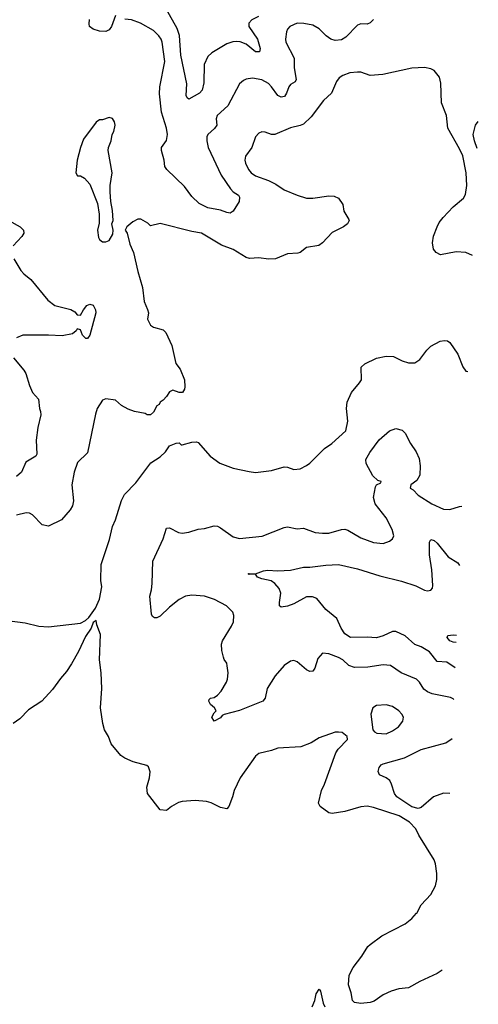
# Model space of a CAD drawing. Header units: inches. Extents: x 1843162 to 1959474, y 907081 to 1016326.
# Tile 679 of 684: x 1956129 to 1959008, y 999427 to 1005612. Entities that reach past the tile are written whole.
import ezdxf

# ---------------------------------------------------------------- set-up
doc = ezdxf.new("R2010")
doc.units = ezdxf.units.IN
doc.header["$MEASUREMENT"] = 0
doc.layers.add('B9050', color=7, linetype='Continuous')
doc.layers.add('B9959', color=7, linetype='Continuous')

msp = doc.modelspace()

# ---------------------------------------------------------------- linework, layer by layer
at = {"layer": 'B9050', "color": 5}
for points, elevation in [([(1957627.9, 1005632.1), (1957587.2, 1005610), (1957567.3, 1005590), (1957566.8, 1005570), (1957622.8, 1005490), (1957639.3, 1005430), (1957633.7, 1005410), (1957610, 1005409.8), (1957550, 1005458), (1957512.5, 1005472.5), (1957490, 1005474.9), (1957467, 1005473), (1957430, 1005459.8), (1957335.8, 1005404.2), (1957310, 1005381.6), (1957286.2, 1005330), (1957285.5, 1005214.5), (1957275.3, 1005170), (1957257.1, 1005150), (1957190, 1005112.7), (1957180.1, 1005120.1), (1957174.8, 1005134.8), (1957178.7, 1005210), (1957141.4, 1005390), (1957132.7, 1005512.7), (1957116.7, 1005556.7), (1957032.9, 1005710)], 540), ([(1956730, 1005637.2), (1956705.7, 1005570), (1956690, 1005547.6), (1956670, 1005538.4), (1956630, 1005539.5), (1956590, 1005552), (1956568.2, 1005568.2), (1956564.9, 1005584.9), (1956567, 1005613)], 560), ([(1958350, 1005613.6), (1958330, 1005591.3), (1958310, 1005584.2), (1958270, 1005586), (1958250, 1005577.6), (1958177.5, 1005502.5), (1958150, 1005484.8), (1958110, 1005481.4), (1958083, 1005490), (1958053.5, 1005510), (1958010, 1005554), (1957970, 1005578.3), (1957911.9, 1005588.1), (1957870.3, 1005589.7), (1957825.5, 1005570), (1957810, 1005552.3), (1957803.4, 1005536.6), (1957796.9, 1005490), (1957800.8, 1005470), (1957851.3, 1005370), (1957852.4, 1005310), (1957864.1, 1005235.9), (1957857.9, 1005222.1), (1957830, 1005203.8), (1957818, 1005190), (1957804.5, 1005150), (1957791.5, 1005130), (1957770, 1005124.2), (1957750, 1005135.1), (1957710.4, 1005190.4), (1957690, 1005210.8), (1957650, 1005233.3), (1957590, 1005244.7), (1957550, 1005238.3), (1957533.4, 1005230), (1957510, 1005209.4), (1957436, 1005070), (1957369.2, 1005010), (1957362.8, 1004990), (1957366.2, 1004950), (1957351.7, 1004928.3), (1957309.5, 1004890.5), (1957304.2, 1004875.8), (1957303.5, 1004850), (1957312, 1004810), (1957394.9, 1004634.9), (1957452.4, 1004550), (1957470, 1004530.3), (1957502.3, 1004510), (1957510, 1004497.1), (1957507.8, 1004470), (1957470, 1004409.8), (1957450, 1004397.1), (1957430, 1004400.8), (1957390, 1004416), (1957310, 1004430.9), (1957256.6, 1004456.6), (1957210, 1004501.1), (1957164.1, 1004564.1), (1957053.3, 1004670), (1957040.4, 1004690), (1957035.6, 1004730), (1957019.2, 1004790), (1957019.1, 1004810), (1957050, 1004853.4), (1957056.2, 1004890), (1957049.8, 1004930.2), (1957019.6, 1005030), (1957006.7, 1005146.7), (1957009.2, 1005190), (1957040.2, 1005350), (1957023.2, 1005470), (1957016.5, 1005490), (1957003.1, 1005510), (1956970, 1005543.1), (1956887, 1005590), (1956830.7, 1005610.7), (1956790, 1005614.6)], 560), ([(1958972.3, 1004130.1), (1958930, 1004149.6), (1958870, 1004153.5), (1958770, 1004135.4), (1958742.9, 1004150), (1958727.6, 1004170), (1958719.7, 1004210), (1958727.7, 1004252.3), (1958749.8, 1004310.2), (1958763, 1004337), (1958787.8, 1004370), (1958850, 1004437.1), (1958915.1, 1004490), (1958927.2, 1004512.8), (1958936, 1004570), (1958932.7, 1004650), (1958910, 1004756.2), (1958890, 1004801.3), (1958816.5, 1004930), (1958808.2, 1005010), (1958778, 1005090), (1958773.4, 1005213.4), (1958763.7, 1005250), (1958730, 1005292.7), (1958710, 1005303.7), (1958670, 1005311.8), (1958590, 1005307.6), (1958407.9, 1005267.9), (1958330, 1005261.6), (1958270, 1005281.6), (1958250, 1005283), (1958202.6, 1005277.4), (1958158, 1005262), (1958134, 1005246), (1958117.3, 1005222.7), (1958086.7, 1005150), (1958035.8, 1005104.2), (1957958.2, 1005001.8), (1957910, 1004956.4), (1957890, 1004946.2), (1957830, 1004932.2), (1957730, 1004891.1), (1957709.8, 1004889.8), (1957670, 1004904.5), (1957650, 1004907), (1957630, 1004899.5), (1957610, 1004876), (1957585.7, 1004810), (1957545.7, 1004754.3), (1957541.7, 1004730), (1957546.3, 1004710), (1957565.5, 1004670), (1957583.1, 1004650), (1957610, 1004630.2), (1957690, 1004602.2), (1957737.8, 1004577.8), (1957790, 1004543.6), (1957870, 1004510.3), (1957930, 1004490.4), (1957970, 1004490.4), (1958070, 1004505.5), (1958102.5, 1004502.5), (1958130, 1004490.6), (1958158, 1004450), (1958164.9, 1004410), (1958195.9, 1004355.9), (1958197.3, 1004350), (1958187.3, 1004330), (1958162.8, 1004310), (1958090, 1004274.5), (1958030.4, 1004210), (1958006.1, 1004193.9), (1957930, 1004180.5), (1957890.2, 1004149.8), (1957875.6, 1004144.4), (1957810, 1004141.7), (1957736, 1004110), (1957690, 1004107.2), (1957630, 1004116.4), (1957572.7, 1004112.7), (1957550, 1004117.6), (1957470, 1004167.3), (1957396.3, 1004196.3), (1957270, 1004271.2), (1957210, 1004281.3), (1957010, 1004331.8), (1956950, 1004317.2), (1956933.3, 1004333.3), (1956890, 1004358), (1956870, 1004359), (1956838.5, 1004341.5), (1956802, 1004310), (1956791.3, 1004290), (1956804.7, 1004270), (1956821.4, 1004201.4), (1956842.8, 1004150), (1956870.8, 1004030), (1956900.7, 1003930), (1956910, 1003842), (1956932.2, 1003792.2), (1956937.1, 1003770), (1956931.7, 1003730), (1956950, 1003692.2), (1956970, 1003680.3), (1957030, 1003663), (1957046, 1003646), (1957059.9, 1003619.9), (1957084.6, 1003564.6), (1957110, 1003452), (1957135.6, 1003415.6), (1957162.8, 1003350), (1957165.4, 1003305.4), (1957162.8, 1003290), (1957151, 1003270), (1957130, 1003269.3), (1957090, 1003285.2), (1957070, 1003274), (1957050, 1003244), (1957030, 1003222), (1957012, 1003210), (1957004.7, 1003195.3), (1956990, 1003186), (1956970, 1003146), (1956950, 1003128.7), (1956930, 1003129.2), (1956917.2, 1003137.2), (1956850, 1003149.6), (1956810, 1003164.7), (1956768.7, 1003188.7), (1956730, 1003222), (1956670, 1003229.3), (1956650, 1003221.2), (1956616.3, 1003170), (1956605.1, 1003134.9), (1956555.5, 1002890), (1956493, 1002830), (1956470.4, 1002770), (1956455.8, 1002690), (1956466.4, 1002590), (1956461.3, 1002558.7), (1956446.7, 1002533.3), (1956390.7, 1002470), (1956310, 1002429.6), (1956270, 1002439.5), (1956210, 1002500.7), (1956190, 1002511.6), (1956170, 1002513.3), (1956110, 1002499.7)], 580), ([(1959000.8, 1004803), (1958984.2, 1004850), (1958976.6, 1004890), (1958991.3, 1004948.7), (1959008, 1004973)], 560), ([(1956061.6, 1004350), (1956132.2, 1004310), (1956152, 1004290), (1956154.9, 1004270), (1956142.3, 1004250), (1956088.6, 1004191.4)], 560), ([(1956092.4, 1004110), (1956136, 1004036), (1956154.7, 1004014.7), (1956198.9, 1003978.9), (1956306.3, 1003850), (1956350, 1003817.2), (1956450.8, 1003790.8), (1956476.1, 1003776.1), (1956490, 1003757.6), (1956510, 1003754.9), (1956528.7, 1003790), (1956550, 1003817.1), (1956570, 1003825.4), (1956590, 1003818.5), (1956605.3, 1003790), (1956607, 1003770), (1956568.9, 1003630), (1956554, 1003610), (1956545.1, 1003610), (1956524, 1003630), (1956510, 1003664), (1956490, 1003669.6), (1956483.4, 1003656.6), (1956460.8, 1003639.3), (1956395.1, 1003624.9), (1956310, 1003630.9), (1956149.4, 1003630.6), (1956110, 1003614.3)], 560), ([(1956050, 1001838.7), (1956163.4, 1001823.4), (1956250, 1001803.1), (1956310, 1001798), (1956510, 1001821), (1956542, 1001838), (1956562.7, 1001857.3), (1956605.2, 1001914.8), (1956629.1, 1001970.9), (1956644, 1002050), (1956639, 1002090), (1956641.2, 1002190), (1956693.6, 1002346.4), (1956711.7, 1002428.3), (1956729.6, 1002470.4), (1956768, 1002592), (1956786.6, 1002630), (1956857.7, 1002702.3), (1956951.8, 1002828.2), (1957010, 1002866.8), (1957043.7, 1002896.3), (1957070, 1002934.8), (1957112, 1002952), (1957130, 1002954), (1957142, 1002942), (1957150, 1002941), (1957210, 1002958.4), (1957239.9, 1002959.9), (1957250, 1002956), (1957324, 1002870), (1957385.7, 1002825.7), (1957470, 1002794.9), (1957570, 1002772.7), (1957610, 1002768.4), (1957710, 1002780.4), (1957790, 1002802), (1957810, 1002800.7), (1957850, 1002787.3), (1957889.1, 1002790.9), (1957930, 1002811), (1957950, 1002826), (1958042, 1002918), (1958089.3, 1002950), (1958175.6, 1003030), (1958189.5, 1003090.5), (1958181.3, 1003170), (1958184.7, 1003210), (1958211.5, 1003270), (1958262.7, 1003330), (1958274, 1003350), (1958271.8, 1003430), (1958295.6, 1003450), (1958370, 1003486.4), (1958430, 1003497.8), (1958475.5, 1003495.5), (1958530, 1003468.9), (1958570, 1003456.5), (1958610, 1003455.8), (1958641.8, 1003478.2), (1958684.1, 1003535.9), (1958710, 1003560.2), (1958768.3, 1003591.7), (1958796.5, 1003596.5), (1958813.9, 1003593.9), (1958830, 1003583.8), (1958880.3, 1003510), (1958910.5, 1003430.5), (1958930, 1003404.7), (1958941.5, 1003402.6)], 580), ([(1956090, 1003486.8), (1956155.8, 1003410), (1956167, 1003390), (1956190, 1003314), (1956209.2, 1003270), (1956247.3, 1003227.3), (1956252.7, 1003170), (1956260.7, 1003150), (1956262.6, 1003130), (1956242.2, 1003050), (1956232, 1002970), (1956236.7, 1002883.3), (1956230, 1002869.6), (1956168.4, 1002831.6), (1956139.5, 1002770), (1956110, 1002743.1)], 560), ([(1958854.3, 1001342.4), (1958850, 1001346.3), (1958833.2, 1001353.2), (1958717.5, 1001377.5), (1958688.9, 1001388.9), (1958667, 1001407), (1958639.7, 1001450), (1958619.5, 1001470), (1958524.5, 1001510), (1958455.9, 1001555.9), (1958410, 1001558.8), (1958315.1, 1001544.9), (1958230, 1001542.3), (1958195.2, 1001555.2), (1958157.7, 1001590), (1958130, 1001606.2), (1958070, 1001628.5), (1958030, 1001631.5), (1958001.5, 1001598.5), (1957981.7, 1001538.3), (1957970, 1001519.3), (1957950, 1001517), (1957930, 1001527), (1957870, 1001577.6), (1957850, 1001585.6), (1957830, 1001582.4), (1957790, 1001554.5), (1957732.3, 1001490), (1957682.4, 1001410), (1957670.2, 1001350), (1957654.9, 1001330), (1957510, 1001272.7), (1957412.5, 1001247.5), (1957399.8, 1001240.2), (1957390, 1001226.6), (1957350, 1001205.2), (1957335.1, 1001230), (1957350, 1001258), (1957362, 1001270), (1957352.3, 1001290), (1957327.3, 1001310), (1957317.2, 1001330), (1957318, 1001342), (1957326, 1001350), (1957350, 1001353), (1957371.8, 1001368.2), (1957393.2, 1001393.2), (1957427.3, 1001450), (1957434.5, 1001470), (1957438, 1001510), (1957432.5, 1001552.5), (1957429, 1001570), (1957412.5, 1001592.5), (1957407.5, 1001607.5), (1957398.4, 1001650), (1957396.2, 1001690), (1957401.6, 1001710), (1957458.6, 1001801.4), (1957470.9, 1001829.1), (1957473.5, 1001870), (1957466.6, 1001890), (1957427.8, 1001930), (1957352, 1001970), (1957290, 1001989.7), (1957210, 1001995.8), (1957170, 1001989.6), (1957130, 1001969.7), (1957070, 1001922), (1957010, 1001865.6), (1956990, 1001854.5), (1956975.5, 1001855.5), (1956963.3, 1001863.3), (1956957.5, 1001877.5), (1956946, 1001990), (1956956.9, 1002030), (1956961.5, 1002070), (1956964.7, 1002210), (1957029.6, 1002350), (1957050, 1002417.3), (1957070, 1002419.3), (1957126, 1002390), (1957150, 1002386.4), (1957190, 1002392.4), (1957250, 1002410.4), (1957290, 1002415.3), (1957350, 1002433.4), (1957370, 1002430.3), (1957390, 1002420.3), (1957470, 1002364.2), (1957510, 1002352.9), (1957651.9, 1002368.1), (1957790, 1002422), (1957810, 1002425.3), (1957870, 1002413.4), (1957910, 1002417.6), (1957984.7, 1002390), (1958030, 1002386), (1958070, 1002387.2), (1958150, 1002410.3), (1958170, 1002412.2), (1958190, 1002404.9), (1958270, 1002357.1), (1958350, 1002327), (1958410, 1002322), (1958450, 1002335.5), (1958469.7, 1002350.3), (1958478, 1002370), (1958468.4, 1002410), (1958430, 1002483), (1958361.6, 1002570), (1958349.7, 1002609.7), (1958361.8, 1002678.2), (1958369.8, 1002690.2), (1958397.2, 1002702.8), (1958399, 1002710), (1958378.2, 1002718.2), (1958346.5, 1002746.5), (1958304.1, 1002824.1), (1958301.2, 1002850), (1958326.8, 1002893.2), (1958386.4, 1002973.6), (1958450, 1003028.5), (1958490, 1003044), (1958530, 1003034), (1958550, 1003014.9), (1958582.4, 1002950), (1958617.2, 1002897.2), (1958635.9, 1002856), (1958643.9, 1002810), (1958640.3, 1002750), (1958622.9, 1002717.1), (1958583.7, 1002690), (1958580.4, 1002670), (1958598.8, 1002658.8), (1958630, 1002625.3), (1958715.5, 1002570), (1958790, 1002536.5), (1958830, 1002535.8), (1958890, 1002554), (1958905.6, 1002555.4)], 560), ([(1958862.7, 1001541.3), (1958810, 1001576.3), (1958750, 1001580.8), (1958701.3, 1001641.3), (1958650, 1001672.2), (1958610, 1001686.6), (1958550, 1001740.6), (1958490, 1001767.6), (1958470, 1001768.4), (1958410, 1001740.5), (1958370, 1001729.7), (1958310, 1001733.6), (1958206, 1001730), (1958170, 1001754.5), (1958148.2, 1001790), (1958120.7, 1001850), (1958050, 1001906), (1957995.2, 1001975.2), (1957966.3, 1001986.3), (1957930, 1001986), (1957850, 1001942.6), (1957810, 1001928.4), (1957770, 1001922), (1957760.9, 1001930), (1957759.7, 1001950), (1957768.2, 1002010), (1957757.8, 1002037.8), (1957730.8, 1002070.8), (1957707.2, 1002087.2), (1957650, 1002098.7), (1957622, 1002110), (1957608.9, 1002128.9), (1957570, 1002126), (1957564, 1002130), (1957570, 1002133.4), (1957610, 1002130.6), (1957659, 1002150), (1957685.5, 1002154.5), (1957750, 1002150.2), (1957830, 1002154), (1957910, 1002172), (1957950, 1002172.8), (1958050, 1002186), (1958130, 1002189.1), (1958250, 1002163.2), (1958390, 1002119.1), (1958525, 1002085), (1958615.8, 1002055.8), (1958670, 1002029.2), (1958690, 1002024.9), (1958710, 1002027.4), (1958719.8, 1002040.2), (1958722.5, 1002057.5), (1958716.2, 1002156.2), (1958701.2, 1002250), (1958701.6, 1002330), (1958710, 1002346.8), (1958730, 1002339.3), (1958750, 1002323.8), (1958818.2, 1002238.2), (1958879.7, 1002199.7), (1958889.9, 1002182.6)], 540), ([(1958621.4, 1000000), (1958649, 1000051), (1958710, 1000115.8), (1958738.8, 1000170), (1958747.6, 1000210), (1958748.6, 1000248.6), (1958739.8, 1000310), (1958730, 1000334), (1958634.7, 1000490), (1958616.1, 1000530), (1958577.2, 1000570), (1958512, 1000610), (1958350, 1000663.9), (1958310, 1000670.7), (1958270, 1000668.2), (1958170, 1000637.7), (1958090, 1000626), (1958070, 1000629.6), (1958015.1, 1000670), (1958005.6, 1000690), (1958022.9, 1000770), (1958042, 1000810), (1958113.3, 1001006.7), (1958129.4, 1001030), (1958186, 1001090), (1958185.2, 1001110), (1958153.1, 1001133.1), (1958130, 1001137), (1958110, 1001135.6), (1958010, 1001100.9), (1957958, 1001070), (1957894.9, 1001045.1), (1957750, 1001035.8), (1957710, 1001021.7), (1957630, 1001002.9), (1957610, 1000984.5), (1957513.8, 1000850), (1957474.9, 1000770), (1957465.7, 1000730), (1957442.8, 1000670), (1957430, 1000654), (1957390, 1000663.6), (1957332, 1000692), (1957301.3, 1000701.3), (1957230, 1000706.3), (1957150, 1000700.7), (1957126.6, 1000693.4), (1957082, 1000670), (1957050, 1000644), (1957010, 1000649), (1956931.1, 1000751.1), (1956928.2, 1000790), (1956943.5, 1000850), (1956947.2, 1000887.2), (1956937.5, 1000917.5), (1956926.3, 1000926.3), (1956842, 1000950), (1956790, 1000972.7), (1956764, 1000990), (1956703.3, 1001063.3), (1956686, 1001110), (1956662, 1001150), (1956651.2, 1001190), (1956636.8, 1001290), (1956644.2, 1001410), (1956640.4, 1001510), (1956630.9, 1001590), (1956635.8, 1001750), (1956612.7, 1001810), (1956610, 1001838), (1956590, 1001826), (1956578, 1001790), (1956542.5, 1001737.5), (1956497.6, 1001642.4), (1956454.9, 1001565.1), (1956423.2, 1001516.8), (1956385.7, 1001474.3), (1956335, 1001405), (1956268.6, 1001331.4), (1956184.3, 1001275.7), (1956130, 1001219.7), (1956087.3, 1001190)], 580), ([(1958869.4, 1001698.6), (1958850, 1001700.7), (1958828.7, 1001710), (1958811.8, 1001730), (1958816.5, 1001743.5), (1958850, 1001747.2), (1958871.3, 1001744.7)], 520), ([(1958829.2, 1000751.4), (1958790, 1000753.4), (1958726, 1000730), (1958650, 1000663.4), (1958630, 1000657.5), (1958590, 1000666.9), (1958495.8, 1000730), (1958482.2, 1000750), (1958463.9, 1000810), (1958451.8, 1000831.8), (1958430, 1000849.7), (1958388.8, 1000868.8), (1958380.4, 1000890), (1958385.8, 1000914.2), (1958398, 1000930), (1958410, 1000936.9), (1958544.5, 1000975.5), (1958650, 1001026.9), (1958805.1, 1001070), (1958843.8, 1001096.2)], 560)]:
    msp.add_lwpolyline(points, dxfattribs=dict(at, elevation=elevation))
at = {"layer": 'B9050', "color": 5, "elevation": 580}
for points in [[(1956690, 1004998), (1956650, 1004982), (1956630, 1004982), (1956610, 1004968.7), (1956530, 1004862), (1956510.6, 1004809.4), (1956490.8, 1004730), (1956482, 1004650), (1956492, 1004632), (1956510, 1004631.3), (1956536.8, 1004616.8), (1956570, 1004578), (1956616.8, 1004456.8), (1956627.7, 1004390), (1956627.3, 1004332.7), (1956617.3, 1004290), (1956623, 1004243), (1956630, 1004231.3), (1956650, 1004216), (1956670, 1004216), (1956690, 1004224.7), (1956714.6, 1004265.4), (1956715.3, 1004290), (1956708, 1004330), (1956715.3, 1004350), (1956712.5, 1004412.5), (1956701.2, 1004470), (1956698, 1004530), (1956698, 1004570), (1956709.4, 1004650), (1956684.5, 1004790), (1956686.6, 1004810), (1956703.7, 1004850), (1956709.3, 1004890), (1956719.3, 1004910), (1956729.3, 1004950), (1956725.2, 1004970), (1956712, 1004992)], [(1958430, 1001308.2), (1958370, 1001304.5), (1958346.8, 1001290), (1958334, 1001250), (1958346.8, 1001150), (1958357.3, 1001137.3), (1958372, 1001130), (1958430, 1001126), (1958470, 1001143.6), (1958507.6, 1001170), (1958534.3, 1001205.7), (1958538, 1001230), (1958527.8, 1001250), (1958509.8, 1001269.8), (1958470, 1001296.9)]]:
    msp.add_lwpolyline(points, close=True, dxfattribs=at)
at = {"layer": 'B9959', "color": 5, "elevation": 580}
for points in [[(1958782.2, 999641.5), (1958750, 999620.5), (1958640.7, 999570), (1958570.3, 999529.7), (1958510, 999524.7), (1958461, 999510), (1958410, 999486.6), (1958353.7, 999446.3), (1958330, 999438.4), (1958270, 999432.3), (1958230, 999437.2), (1958219.3, 999450), (1958210, 999498), (1958192.3, 999550), (1958197, 999610), (1958222.2, 999657.8), (1958276.9, 999730), (1958315.1, 999790), (1958330, 999803), (1958402.2, 999857.8), (1958548.6, 999931.4), (1958590, 999965.3), (1958620.9, 999999.1), (1958621.4, 1000000)], [(1957966, 999410), (1957982.7, 999450), (1957990, 999492), (1958010, 999522), (1958018, 999510), (1958034.2, 999434.2), (1958044.9, 999410)]]:
    msp.add_lwpolyline(points, dxfattribs=at)

doc.saveas('drawing.dxf')
